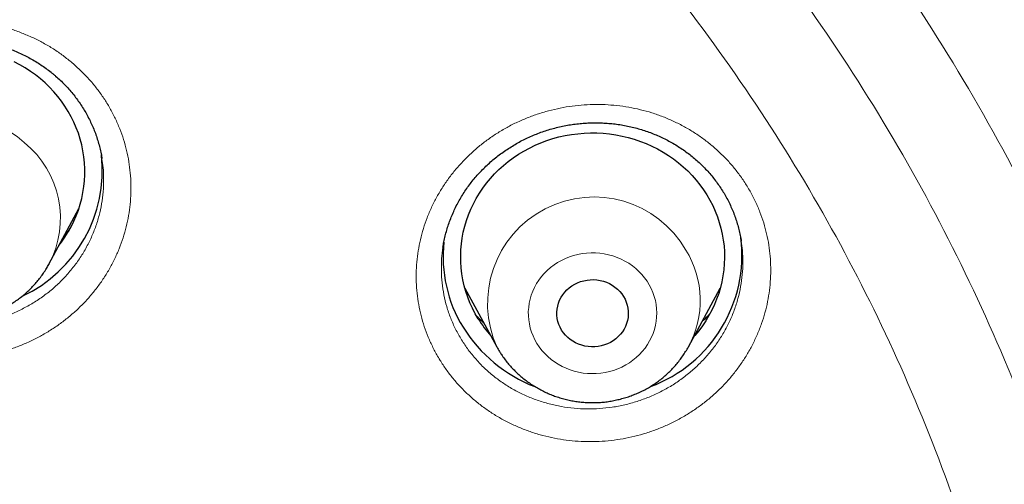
# Model space of a CAD drawing. Header units: millimetres. Extents: x 8 to 436, y 12 to 764.
# Tile 593 of 656: x 242.37 to 253.57, y 716.15 to 721.43. Entities that reach past the tile are written whole.
import ezdxf

# ---------------------------------------------------------------- set-up
doc = ezdxf.new("R2010")
doc.units = ezdxf.units.MM

msp = doc.modelspace()

# ---------------------------------------------------------------- linework, layer by layer
at = {"color": 7, "linetype": 'Continuous', "lineweight": 30}
for p, q in [((243.31, 719.847), (243.309, 719.854)), ((242.707, 718.655), (243.048, 719.287)), ((250.577, 718.915), (250.576, 718.917)), ((242.707, 718.655), (242.706, 718.652)), ((247.436, 718.381), (247.798, 717.716)), ((249.977, 717.716), (250.339, 718.381)), ((247.652, 717.985), (247.613, 718.021))]:
    msp.add_line(p, q, dxfattribs=at)
at = {"color": 252, "linetype": 'Continuous', "lineweight": 0}
for p, q in [((242.936, 719.039), (242.89, 718.994)), ((247.616, 718.017), (247.572, 718.062)), ((247.616, 718.017), (247.613, 718.02)), ((247.652, 717.985), (247.616, 718.017))]:
    msp.add_line(p, q, dxfattribs=at)
at = {"color": 7, "linetype": 'Continuous', "lineweight": 30, "flags": 128}
for points in [[(242.821, 718.867), (242.85, 718.904), (242.889, 718.961), (242.926, 719.02), (242.96, 719.08), (242.99, 719.142), (243.018, 719.205), (243.042, 719.269), (243.063, 719.335), (243.08, 719.401), (243.094, 719.468), (243.104, 719.535), (243.111, 719.603), (243.115, 719.671), (243.115, 719.739), (243.111, 719.807), (243.104, 719.875), (243.094, 719.942), (243.08, 720.009), (243.063, 720.075), (243.042, 720.141), (243.018, 720.205), (242.99, 720.268), (242.96, 720.33), (242.926, 720.39), (242.889, 720.449), (242.85, 720.506), (242.807, 720.561), (242.762, 720.614), (242.714, 720.665), (242.663, 720.714), (242.61, 720.76), (242.555, 720.804), (242.497, 720.845), (242.437, 720.884), (242.376, 720.92), (242.312, 720.953)], [(247.588, 718.032), (247.554, 718.092), (247.522, 718.153), (247.494, 718.216), (247.469, 718.279), (247.447, 718.344), (247.428, 718.41), (247.413, 718.477), (247.402, 718.544), (247.393, 718.612), (247.389, 718.68), (247.388, 718.748), (247.39, 718.816), (247.396, 718.884), (247.405, 718.951), (247.418, 719.019), (247.434, 719.085), (247.454, 719.151), (247.477, 719.215), (247.503, 719.279), (247.532, 719.341), (247.565, 719.402), (247.601, 719.461), (247.639, 719.518), (247.681, 719.574), (247.726, 719.628), (247.773, 719.68), (247.823, 719.729), (247.875, 719.776), (247.929, 719.821), (247.986, 719.863), (248.045, 719.903), (248.106, 719.94), (248.169, 719.974), (248.234, 720.005), (248.3, 720.033), (248.367, 720.059), (248.435, 720.081), (248.505, 720.1), (248.576, 720.115), (248.647, 720.128), (248.719, 720.137), (248.791, 720.143), (248.863, 720.146), (248.936, 720.145), (249.008, 720.142), (249.08, 720.134), (249.152, 720.124), (249.223, 720.11), (249.293, 720.094), (249.362, 720.074), (249.431, 720.05), (249.498, 720.024), (249.563, 719.995), (249.627, 719.963), (249.689, 719.928), (249.75, 719.89), (249.808, 719.85), (249.864, 719.807), (249.918, 719.761), (249.969, 719.713), (250.018, 719.663), (250.065, 719.61), (250.108, 719.556), (250.149, 719.5), (250.187, 719.441), (250.221, 719.382), (250.253, 719.32), (250.281, 719.258), (250.306, 719.194), (250.328, 719.129), (250.347, 719.063), (250.362, 718.996), (250.373, 718.929), (250.382, 718.861), (250.386, 718.793), (250.387, 718.725), (250.385, 718.657), (250.379, 718.589), (250.37, 718.522), (250.357, 718.455), (250.341, 718.388), (250.321, 718.323), (250.298, 718.258), (250.272, 718.195), (250.243, 718.132), (250.21, 718.072), (250.174, 718.012), (250.136, 717.955), (250.094, 717.899), (250.049, 717.845), (250.043, 717.838)], [(248.536, 717.906), (248.518, 717.937), (248.504, 717.97), (248.494, 718.004), (248.486, 718.038), (248.482, 718.074), (248.481, 718.109), (248.484, 718.144), (248.491, 718.179), (248.5, 718.213), (248.513, 718.246), (248.53, 718.278), (248.549, 718.308), (248.571, 718.336), (248.596, 718.363), (248.623, 718.387), (248.653, 718.409), (248.684, 718.428), (248.718, 718.444), (248.752, 718.457), (248.788, 718.467), (248.825, 718.474), (248.862, 718.478), (248.9, 718.479), (248.937, 718.476), (248.974, 718.47), (249.011, 718.461), (249.046, 718.449), (249.08, 718.433), (249.112, 718.415), (249.142, 718.394), (249.17, 718.371), (249.196, 718.345), (249.219, 718.318), (249.239, 718.288), (249.257, 718.257), (249.271, 718.224), (249.281, 718.19), (249.289, 718.156), (249.293, 718.121), (249.294, 718.085), (249.291, 718.05), (249.284, 718.015), (249.275, 717.981), (249.262, 717.948), (249.245, 717.916), (249.226, 717.886), (249.204, 717.858), (249.179, 717.831), (249.152, 717.807), (249.122, 717.785), (249.091, 717.766), (249.057, 717.75), (249.023, 717.737), (248.987, 717.727), (248.95, 717.72), (248.913, 717.716), (248.875, 717.715), (248.838, 717.718), (248.801, 717.724), (248.764, 717.733), (248.729, 717.745), (248.695, 717.761), (248.663, 717.779), (248.633, 717.8), (248.605, 717.823), (248.579, 717.849), (248.556, 717.876), (248.536, 717.906)]]:
    msp.add_lwpolyline(points, dxfattribs=at)
at = {"color": 252, "linetype": 'Continuous', "lineweight": 0, "flags": 128}
msp.add_lwpolyline([(248.255, 717.754), (248.282, 717.714), (248.311, 717.675), (248.344, 717.639), (248.378, 717.605), (248.416, 717.573), (248.455, 717.544), (248.497, 717.517), (248.541, 717.493), (248.586, 717.472), (248.632, 717.454), (248.68, 717.439), (248.729, 717.427), (248.779, 717.418), (248.829, 717.413), (248.879, 717.411), (248.93, 717.412), (248.98, 717.416), (249.029, 717.424), (249.079, 717.435), (249.127, 717.448), (249.174, 717.466), (249.219, 717.486), (249.264, 717.509), (249.306, 717.534), (249.346, 717.563), (249.384, 717.594), (249.42, 717.627), (249.453, 717.663), (249.484, 717.701), (249.512, 717.74), (249.536, 717.782), (249.558, 717.824), (249.576, 717.868), (249.591, 717.914), (249.603, 717.96), (249.612, 718.006), (249.616, 718.054), (249.618, 718.101), (249.616, 718.148), (249.61, 718.195), (249.601, 718.242), (249.589, 718.288), (249.573, 718.333), (249.554, 718.377), (249.532, 718.419), (249.507, 718.461), (249.479, 718.5), (249.448, 718.537), (249.414, 718.573), (249.378, 718.606), (249.34, 718.636), (249.299, 718.664), (249.256, 718.689), (249.212, 718.712), (249.166, 718.732), (249.119, 718.748), (249.07, 718.762), (249.021, 718.772), (248.971, 718.779), (248.921, 718.783), (248.871, 718.783), (248.82, 718.781), (248.77, 718.775), (248.721, 718.765), (248.672, 718.753), (248.625, 718.737), (248.578, 718.719), (248.533, 718.697), (248.49, 718.673), (248.449, 718.646), (248.409, 718.616), (248.372, 718.584), (248.338, 718.549), (248.306, 718.513), (248.277, 718.474), (248.251, 718.433), (248.228, 718.391), (248.208, 718.348), (248.191, 718.303), (248.177, 718.257), (248.167, 718.211), (248.161, 718.164), (248.157, 718.117), (248.158, 718.069), (248.161, 718.022), (248.169, 717.975), (248.179, 717.929), (248.193, 717.883), (248.211, 717.839), (248.231, 717.796), (248.255, 717.754)], dxfattribs=at)
at = {"color": 252, "linetype": 'Continuous', "lineweight": 0}
for centre, radius, start, end in [((241.616, 719.15), 1.2, 47.5158, 204.3939), ((241.734, 719.176), 1.104, 331.8179, 51.127), ((248.902, 718.21), 1.208, 30.0624, 204.5421), ((249.02, 718.24), 1.091, 331.2884, 31.7986)]:
    msp.add_arc(centre, radius, start, end, dxfattribs=at)
at = {"color": 7, "linetype": 'Continuous', "lineweight": 30}
for centre, radius, start, end in [((241.736, 719.719), 1.578, 295.0632, 6.3076), ((248.707, 718.738), 1.519, 173.6374, 211.7627), ((248.997, 718.754), 1.588, 290.1836, 7.2647), ((248.791, 718.772), 1.412, 211.5946, 221.3834), ((248.833, 718.821), 1.67, 211.9245, 248.8634)]:
    msp.add_arc(centre, radius, start, end, dxfattribs=at)
at = {"color": 252, "linetype": 'Continuous', "lineweight": 0}
for points, knots in [([(184.507, 710.808), (184.52, 711.585), (184.549, 713.197), (184.777, 715.636), (185.147, 718.116), (185.668, 720.573), (186.334, 722.999), (187.143, 725.385), (188.094, 727.725), (189.183, 730.012), (190.406, 732.237), (191.761, 734.395), (193.242, 736.478), (194.845, 738.479), (196.564, 740.393), (198.396, 742.213), (200.333, 743.934), (202.37, 745.55), (204.5, 747.057), (206.716, 748.448), (209.012, 749.721), (211.38, 750.871), (213.814, 751.894), (216.304, 752.787), (218.844, 753.548), (221.425, 754.174), (224.04, 754.662), (226.679, 755.012), (229.335, 755.223), (232, 755.293), (234.665, 755.223), (237.321, 755.012), (239.96, 754.662), (242.575, 754.174), (245.156, 753.548), (247.696, 752.787), (250.186, 751.894), (252.62, 750.871), (254.988, 749.721), (257.284, 748.448), (259.5, 747.057), (261.63, 745.55), (263.667, 743.934), (265.604, 742.213), (267.436, 740.393), (269.155, 738.479), (270.758, 736.478), (272.239, 734.395), (273.594, 732.237), (274.817, 730.012), (275.906, 727.725), (276.857, 725.385), (277.666, 722.999), (278.332, 720.573), (278.853, 718.116), (279.223, 715.636), (279.451, 713.197), (279.48, 711.586), (279.493, 710.809)], [0, 0, 0, 0, 0.016668, 0.034569, 0.05247, 0.070372, 0.088273, 0.106174, 0.124075, 0.141977, 0.159878, 0.177779, 0.19568, 0.213582, 0.231483, 0.249384, 0.267286, 0.285187, 0.303088, 0.320989, 0.338891, 0.356792, 0.374693, 0.392594, 0.410496, 0.428397, 0.446298, 0.464199, 0.482101, 0.500002, 0.517903, 0.535804, 0.553706, 0.571607, 0.589508, 0.60741, 0.625311, 0.643212, 0.661113, 0.679015, 0.696916, 0.714817, 0.732718, 0.75062, 0.768521, 0.786422, 0.804323, 0.822225, 0.840126, 0.858027, 0.875928, 0.89383, 0.911731, 0.929632, 0.947534, 0.965435, 0.983336, 1, 1, 1, 1]), ([(186.501, 709.951), (186.52, 710.89), (186.556, 712.762), (186.855, 715.549), (187.335, 718.3), (188.01, 721.014), (188.879, 723.693), (189.936, 726.324), (191.168, 728.887), (192.57, 731.358), (194.135, 733.726), (195.865, 735.991), (197.757, 738.154), (199.805, 740.204), (201.988, 742.129), (204.289, 743.908), (206.7, 745.533), (209.22, 747.004), (211.849, 748.321), (214.577, 749.479), (217.376, 750.472), (220.227, 751.288), (223.116, 751.922), (226.044, 752.375), (229.009, 752.646), (232, 752.735), (234.991, 752.646), (237.957, 752.375), (240.885, 751.922), (243.774, 751.288), (246.624, 750.472), (249.424, 749.478), (252.151, 748.32), (254.781, 747.003), (257.301, 745.532), (259.712, 743.907), (262.013, 742.128), (264.195, 740.204), (266.243, 738.153), (268.136, 735.991), (269.865, 733.725), (271.431, 731.357), (272.832, 728.886), (274.065, 726.324), (275.121, 723.693), (275.99, 721.014), (276.665, 718.299), (277.145, 715.548), (277.444, 712.761), (277.48, 710.89), (277.499, 709.951)], [0, 0, 0, 0, 0.020985, 0.041789, 0.062502, 0.083215, 0.104018, 0.125, 0.145986, 0.166791, 0.187505, 0.208217, 0.229019, 0.25, 0.270986, 0.291791, 0.312505, 0.333217, 0.354019, 0.375, 0.395986, 0.416791, 0.437505, 0.458217, 0.479019, 0.5, 0.520986, 0.541791, 0.562505, 0.583217, 0.604019, 0.625, 0.645986, 0.666791, 0.687505, 0.708217, 0.729019, 0.75, 0.770986, 0.791791, 0.812505, 0.833217, 0.854019, 0.875, 0.895985, 0.916789, 0.937502, 0.958215, 0.979017, 1, 1, 1, 1]), ([(228.539, 686.054), (227.824, 686.163), (226.395, 686.381), (224.299, 686.925), (222.312, 687.604), (220.445, 688.414), (218.701, 689.331), (217.039, 690.374), (215.47, 691.537), (214.002, 692.812), (212.646, 694.191), (211.408, 695.666), (210.298, 697.227), (209.322, 698.866), (208.485, 700.571), (207.793, 702.333), (207.251, 704.141), (206.861, 705.983), (206.626, 707.848), (206.547, 709.724), (206.626, 711.601), (206.861, 713.466), (207.251, 715.308), (207.793, 717.115), (208.485, 718.877), (209.322, 720.583), (210.298, 722.221), (211.408, 723.783), (212.646, 725.257), (214.002, 726.637), (215.47, 727.911), (217.039, 729.074), (218.701, 730.117), (220.445, 731.035), (222.26, 731.821), (224.135, 732.471), (226.058, 732.981), (228.018, 733.347), (230.003, 733.568), (232, 733.642), (233.997, 733.568), (235.982, 733.347), (237.942, 732.981), (239.865, 732.471), (241.74, 731.821), (243.555, 731.035), (245.299, 730.117), (246.961, 729.074), (248.53, 727.911), (249.998, 726.637), (251.354, 725.257), (252.592, 723.783), (253.702, 722.221), (254.678, 720.583), (255.515, 718.877), (256.207, 717.115), (256.749, 715.308), (257.139, 713.466), (257.374, 711.601), (257.453, 709.724), (257.374, 707.848), (257.139, 705.983), (256.749, 704.141), (256.207, 702.333), (255.515, 700.571), (254.678, 698.866), (253.702, 697.227), (252.592, 695.666), (251.354, 694.191), (249.998, 692.812), (248.53, 691.537), (246.961, 690.374), (245.299, 689.331), (243.555, 688.414), (241.69, 687.605), (239.708, 686.928), (237.621, 686.385), (236.197, 686.166), (235.486, 686.057)], [0, 0, 0, 0, 0.014209, 0.028417, 0.042626, 0.055696, 0.068766, 0.081836, 0.094907, 0.107977, 0.121047, 0.134117, 0.147187, 0.160257, 0.173327, 0.186398, 0.199468, 0.212538, 0.225608, 0.238678, 0.251748, 0.264818, 0.277889, 0.290959, 0.304029, 0.317099, 0.330169, 0.343239, 0.356309, 0.36938, 0.38245, 0.39552, 0.40859, 0.42166, 0.43473, 0.447801, 0.460871, 0.473941, 0.487011, 0.500081, 0.513151, 0.526221, 0.539292, 0.552362, 0.565432, 0.578502, 0.591572, 0.604642, 0.617712, 0.630783, 0.643853, 0.656923, 0.669993, 0.683063, 0.696133, 0.709203, 0.722274, 0.735344, 0.748414, 0.761484, 0.774554, 0.787624, 0.800695, 0.813765, 0.826835, 0.839905, 0.852975, 0.866045, 0.879115, 0.892186, 0.905256, 0.918326, 0.931396, 0.944466, 0.957536, 0.971691, 0.985845, 1, 1, 1, 1]), ([(235.401, 687.141), (236.068, 687.246), (237.402, 687.455), (239.359, 687.967), (241.226, 688.606), (242.991, 689.372), (244.65, 690.245), (246.23, 691.237), (247.723, 692.343), (249.119, 693.556), (250.41, 694.867), (251.587, 696.27), (252.643, 697.755), (253.572, 699.314), (254.367, 700.936), (255.025, 702.612), (255.541, 704.331), (255.912, 706.083), (256.136, 707.857), (256.21, 709.642), (256.136, 711.427), (255.912, 713.201), (255.541, 714.953), (255.025, 716.673), (254.367, 718.349), (253.572, 719.971), (252.643, 721.529), (251.587, 723.015), (250.41, 724.418), (249.119, 725.729), (247.723, 726.942), (246.23, 728.048), (244.65, 729.04), (242.991, 729.913), (241.265, 730.661), (239.481, 731.279), (237.652, 731.764), (235.787, 732.113), (233.9, 732.323), (232, 732.393), (230.1, 732.323), (228.213, 732.113), (226.348, 731.764), (224.519, 731.279), (222.735, 730.661), (221.009, 729.913), (219.35, 729.04), (217.769, 728.048), (216.277, 726.942), (214.881, 725.729), (213.59, 724.418), (212.413, 723.015), (211.357, 721.529), (210.428, 719.971), (209.633, 718.349), (208.975, 716.673), (208.459, 714.953), (208.088, 713.201), (207.864, 711.427), (207.79, 709.642), (207.864, 707.857), (208.088, 706.083), (208.459, 704.331), (208.975, 702.612), (209.633, 700.936), (210.428, 699.314), (211.357, 697.755), (212.413, 696.27), (213.59, 694.867), (214.881, 693.556), (216.277, 692.343), (217.769, 691.237), (219.35, 690.245), (221.009, 689.372), (222.774, 688.606), (224.641, 687.967), (226.598, 687.455), (227.933, 687.246), (228.6, 687.141)], [0, 0, 0, 0, 0.013976, 0.027953, 0.041929, 0.055017, 0.068105, 0.081192, 0.09428, 0.107368, 0.120455, 0.133543, 0.146631, 0.159719, 0.172806, 0.185894, 0.198982, 0.212069, 0.225157, 0.238245, 0.251332, 0.26442, 0.277508, 0.290595, 0.303683, 0.316771, 0.329859, 0.342946, 0.356034, 0.369122, 0.382209, 0.395297, 0.408385, 0.421472, 0.43456, 0.447648, 0.460736, 0.473823, 0.486911, 0.499999, 0.513086, 0.526174, 0.539262, 0.552349, 0.565437, 0.578525, 0.591612, 0.6047, 0.617788, 0.630876, 0.643963, 0.657051, 0.670139, 0.683226, 0.696314, 0.709402, 0.722489, 0.735577, 0.748665, 0.761753, 0.77484, 0.787928, 0.801016, 0.814103, 0.827191, 0.840279, 0.853366, 0.866454, 0.879542, 0.892629, 0.905717, 0.918805, 0.931893, 0.94498, 0.958068, 0.972045, 0.986023, 1, 1, 1, 1]), ([(228.635, 687.943), (228.007, 688.044), (226.75, 688.246), (224.906, 688.732), (223.137, 689.34), (221.453, 690.069), (219.861, 690.907), (218.345, 691.859), (216.912, 692.92), (215.573, 694.084), (214.334, 695.343), (213.205, 696.689), (212.192, 698.114), (211.3, 699.61), (210.537, 701.166), (209.905, 702.775), (209.41, 704.424), (209.054, 706.106), (208.84, 707.808), (208.768, 709.521), (208.84, 711.234), (209.054, 712.936), (209.41, 714.617), (209.905, 716.267), (210.537, 717.875), (211.3, 719.432), (212.192, 720.927), (213.205, 722.353), (214.334, 723.699), (215.573, 724.957), (216.912, 726.121), (218.345, 727.182), (219.861, 728.135), (221.453, 728.972), (223.11, 729.69), (224.821, 730.283), (226.577, 730.748), (228.366, 731.083), (230.177, 731.284), (232, 731.352), (233.823, 731.284), (235.634, 731.083), (237.423, 730.748), (239.179, 730.283), (240.89, 729.69), (242.547, 728.972), (244.139, 728.135), (245.655, 727.182), (247.088, 726.121), (248.427, 724.957), (249.666, 723.699), (250.795, 722.353), (251.808, 720.927), (252.7, 719.432), (253.463, 717.875), (254.095, 716.267), (254.59, 714.617), (254.946, 712.936), (255.16, 711.234), (255.232, 709.521), (255.16, 707.808), (254.946, 706.106), (254.59, 704.424), (254.095, 702.775), (253.463, 701.166), (252.7, 699.61), (251.808, 698.114), (250.795, 696.689), (249.666, 695.343), (248.427, 694.084), (247.088, 692.92), (245.655, 691.859), (244.139, 690.907), (242.547, 690.069), (240.861, 689.338), (239.086, 688.73), (237.234, 688.242), (235.972, 688.04), (235.34, 687.939)], [0, 0, 0, 0, 0.013748, 0.027497, 0.041245, 0.05435, 0.067455, 0.080559, 0.093664, 0.106769, 0.119873, 0.132978, 0.146083, 0.159188, 0.172292, 0.185397, 0.198502, 0.211606, 0.224711, 0.237816, 0.250921, 0.264025, 0.27713, 0.290235, 0.30334, 0.316444, 0.329549, 0.342654, 0.355758, 0.368863, 0.381968, 0.395073, 0.408177, 0.421282, 0.434387, 0.447492, 0.460596, 0.473701, 0.486806, 0.49991, 0.513015, 0.52612, 0.539225, 0.552329, 0.565434, 0.578539, 0.591643, 0.604748, 0.617853, 0.630958, 0.644062, 0.657167, 0.670272, 0.683377, 0.696481, 0.709586, 0.722691, 0.735795, 0.7489, 0.762005, 0.77511, 0.788214, 0.801319, 0.814424, 0.827528, 0.840633, 0.853738, 0.866843, 0.879947, 0.893052, 0.906157, 0.919262, 0.932366, 0.945471, 0.958576, 0.972384, 0.986192, 1, 1, 1, 1]), ([(234.281, 688.77), (234.811, 688.832), (235.869, 688.957), (237.434, 689.279), (238.972, 689.699), (240.515, 690.24), (242.052, 690.906), (243.569, 691.704), (245.014, 692.612), (246.379, 693.623), (247.655, 694.732), (248.835, 695.931), (249.911, 697.214), (250.877, 698.572), (251.726, 699.997), (252.454, 701.481), (253.055, 703.013), (253.527, 704.585), (253.866, 706.187), (254.07, 707.809), (254.139, 709.442), (254.07, 711.074), (253.866, 712.696), (253.527, 714.298), (253.055, 715.87), (252.453, 717.402), (251.725, 718.886), (250.876, 720.311), (249.91, 721.669), (248.834, 722.952), (247.654, 724.151), (246.377, 725.26), (245.012, 726.271), (243.567, 727.178), (242.05, 727.976), (240.472, 728.66), (238.841, 729.226), (237.168, 729.669), (235.463, 729.987), (233.737, 730.179), (232, 730.243), (230.263, 730.179), (228.537, 729.987), (226.832, 729.668), (225.159, 729.225), (223.528, 728.66), (221.95, 727.976), (220.433, 727.177), (218.988, 726.27), (217.623, 725.259), (216.347, 724.15), (215.167, 722.95), (214.091, 721.668), (213.125, 720.309), (212.276, 718.884), (211.548, 717.401), (210.946, 715.868), (210.475, 714.296), (210.136, 712.694), (209.931, 711.072), (209.863, 709.44), (209.932, 707.808), (210.136, 706.186), (210.475, 704.584), (210.947, 703.012), (211.549, 701.479), (212.276, 699.996), (213.126, 698.571), (214.092, 697.213), (215.168, 695.93), (216.348, 694.731), (217.624, 693.622), (218.989, 692.611), (220.435, 691.703), (221.951, 690.905), (223.488, 690.239), (225.031, 689.699), (226.568, 689.279), (228.132, 688.957), (229.19, 688.833), (229.719, 688.77)], [0, 0, 0, 0, 0.011909, 0.023818, 0.035727, 0.047636, 0.060561, 0.073486, 0.086411, 0.099336, 0.112261, 0.125186, 0.138111, 0.151036, 0.163961, 0.176886, 0.189811, 0.202736, 0.215661, 0.228587, 0.241512, 0.254437, 0.267362, 0.280287, 0.293212, 0.306137, 0.319062, 0.331987, 0.344912, 0.357837, 0.370762, 0.383687, 0.396612, 0.409537, 0.422462, 0.435388, 0.448313, 0.461238, 0.474163, 0.487088, 0.500013, 0.512938, 0.525863, 0.538788, 0.551713, 0.564638, 0.577563, 0.590488, 0.603413, 0.616338, 0.629263, 0.642189, 0.655114, 0.668039, 0.680964, 0.693889, 0.706814, 0.719739, 0.732664, 0.745589, 0.758514, 0.771439, 0.784364, 0.797289, 0.810214, 0.823139, 0.836065, 0.84899, 0.861915, 0.87484, 0.887765, 0.90069, 0.913615, 0.92654, 0.939465, 0.95239, 0.964293, 0.976195, 0.988098, 1, 1, 1, 1]), ([(242.96, 720.952), (242.993, 720.923), (243.059, 720.865), (243.151, 720.771), (243.237, 720.671), (243.315, 720.566), (243.385, 720.456), (243.447, 720.341), (243.501, 720.223), (243.547, 720.101), (243.584, 719.977), (243.612, 719.851), (243.63, 719.723), (243.64, 719.593), (243.64, 719.464), (243.632, 719.334), (243.614, 719.206), (243.587, 719.079), (243.551, 718.953), (243.507, 718.83), (243.454, 718.71), (243.392, 718.594), (243.323, 718.482), (243.245, 718.374), (243.16, 718.272), (243.069, 718.175), (242.97, 718.084), (242.866, 718), (242.755, 717.922), (242.64, 717.852), (242.52, 717.789), (242.396, 717.734), (242.268, 717.687), (242.138, 717.648), (242.004, 717.618), (241.869, 717.596), (241.734, 717.583), (241.598, 717.579), (241.461, 717.583), (241.326, 717.597), (241.191, 717.618), (241.059, 717.649), (240.93, 717.688), (240.803, 717.735), (240.681, 717.79), (240.562, 717.853), (240.447, 717.925), (240.336, 718.004), (240.23, 718.092), (240.132, 718.186), (240.043, 718.285), (239.961, 718.388), (239.887, 718.496), (239.821, 718.609), (239.764, 718.726), (239.714, 718.846), (239.674, 718.969), (239.642, 719.095), (239.619, 719.222), (239.605, 719.351), (239.601, 719.48), (239.606, 719.61), (239.619, 719.739), (239.642, 719.867), (239.674, 719.993), (239.715, 720.117), (239.764, 720.238), (239.822, 720.357), (239.888, 720.471), (239.962, 720.58), (240.043, 720.685), (240.132, 720.784), (240.228, 720.878), (240.33, 720.965), (240.437, 721.046), (240.551, 721.12), (240.669, 721.186), (240.791, 721.244), (240.918, 721.295), (241.047, 721.337), (241.179, 721.371), (241.313, 721.397), (241.449, 721.413), (241.585, 721.422), (241.721, 721.421), (241.857, 721.412), (241.992, 721.393), (242.125, 721.367), (242.256, 721.332), (242.384, 721.288), (242.508, 721.236), (242.629, 721.177), (242.745, 721.109), (242.856, 721.035), (242.925, 720.979), (242.96, 720.952)], [0, 0, 0, 0, 0.010683, 0.021402, 0.032133, 0.042852, 0.053534, 0.064233, 0.074969, 0.085717, 0.096452, 0.107151, 0.117857, 0.128599, 0.139353, 0.150095, 0.160801, 0.171516, 0.182269, 0.193033, 0.203786, 0.214502, 0.225227, 0.235989, 0.246764, 0.257526, 0.268251, 0.278982, 0.289749, 0.300528, 0.311295, 0.322025, 0.332754, 0.343518, 0.354296, 0.365061, 0.375789, 0.386509, 0.397265, 0.408034, 0.418791, 0.429511, 0.44022, 0.450966, 0.461724, 0.47247, 0.483179, 0.494322, 0.505478, 0.516621, 0.527323, 0.538062, 0.548813, 0.559552, 0.570255, 0.580957, 0.591696, 0.602447, 0.613185, 0.623887, 0.634596, 0.645341, 0.656098, 0.666843, 0.677552, 0.688271, 0.699027, 0.709795, 0.72055, 0.731269, 0.741997, 0.752761, 0.763538, 0.774302, 0.78503, 0.795761, 0.806528, 0.817307, 0.828074, 0.838805, 0.849531, 0.860294, 0.871069, 0.881832, 0.892558, 0.903274, 0.914028, 0.924793, 0.935546, 0.946263, 0.956986, 0.967745, 0.978518, 0.989277, 1, 1, 1, 1]), ([(247.152, 717.565), (247.152, 717.565), (247.129, 717.603), (247.086, 717.679), (247.031, 717.795), (246.983, 717.916), (246.945, 718.039), (246.915, 718.164), (246.895, 718.291), (246.883, 718.42), (246.881, 718.549), (246.888, 718.678), (246.904, 718.806), (246.929, 718.933), (246.963, 719.059), (247.005, 719.182), (247.056, 719.303), (247.116, 719.42), (247.184, 719.533), (247.259, 719.642), (247.343, 719.746), (247.433, 719.844), (247.529, 719.937), (247.632, 720.023), (247.741, 720.103), (247.855, 720.175), (247.974, 720.241), (248.097, 720.298), (248.224, 720.348), (248.354, 720.389), (248.487, 720.422), (248.621, 720.447), (248.757, 720.463), (248.893, 720.47), (249.029, 720.468), (249.165, 720.458), (249.299, 720.439), (249.432, 720.411), (249.562, 720.375), (249.689, 720.33), (249.812, 720.278), (249.932, 720.217), (250.046, 720.149), (250.155, 720.074), (250.259, 719.992), (250.356, 719.903), (250.447, 719.808), (250.531, 719.707), (250.609, 719.598), (250.68, 719.483), (250.741, 719.366), (250.792, 719.245), (250.834, 719.123), (250.868, 718.999), (250.893, 718.872), (250.908, 718.744), (250.914, 718.615), (250.912, 718.486), (250.9, 718.357), (250.879, 718.229), (250.849, 718.103), (250.81, 717.979), (250.762, 717.857), (250.706, 717.738), (250.642, 717.623), (250.57, 717.513), (250.491, 717.407), (250.403, 717.306), (250.309, 717.21), (250.209, 717.121), (250.103, 717.039), (249.991, 716.963), (249.874, 716.894), (249.752, 716.833), (249.627, 716.78), (249.499, 716.735), (249.367, 716.698), (249.234, 716.67), (249.098, 716.651), (248.962, 716.639), (248.826, 716.637), (248.69, 716.644), (248.555, 716.659), (248.422, 716.683), (248.29, 716.715), (248.162, 716.756), (248.037, 716.805), (247.916, 716.862), (247.799, 716.927), (247.687, 716.999), (247.581, 717.078), (247.482, 717.164), (247.388, 717.255), (247.302, 717.353), (247.222, 717.456), (247.176, 717.528), (247.152, 717.565)], [0, 0, 0, 0, 0.0001892, 0.0108763, 0.0215998, 0.0323358, 0.0430594, 0.0537464, 0.0644331, 0.0751561, 0.0858916, 0.0966147, 0.1073014, 0.1179998, 0.1287345, 0.1394817, 0.1502165, 0.1609149, 0.1716319, 0.1823854, 0.1931514, 0.2039049, 0.214622, 0.2253566, 0.2361278, 0.2469114, 0.2576826, 0.2684172, 0.2791605, 0.2899406, 0.300733, 0.311513, 0.3222563, 0.3329956, 0.3437717, 0.3545602, 0.3653363, 0.3760755, 0.3867998, 0.397561, 0.4083345, 0.4190955, 0.4298198, 0.4405248, 0.4512664, 0.4620205, 0.4727621, 0.4834671, 0.4945913, 0.5057292, 0.5168535, 0.5275462, 0.5382754, 0.5490171, 0.5597463, 0.5704391, 0.5811313, 0.5918599, 0.602601, 0.6133297, 0.624022, 0.6347257, 0.6454659, 0.6562185, 0.6669588, 0.6776626, 0.6883857, 0.6991453, 0.7099173, 0.7206769, 0.7314, 0.7421386, 0.7529138, 0.7637014, 0.7744766, 0.7852152, 0.7959586, 0.8067388, 0.8175315, 0.8283116, 0.839055, 0.8497906, 0.860563, 0.8713478, 0.88212, 0.8928555, 0.9035738, 0.914329, 0.9250965, 0.9358515, 0.9465698, 0.9572316, 0.9679297, 0.9786401, 0.9893382, 1, 1, 1, 1]), ([(239.914, 719.804), (239.911, 719.781), (239.899, 719.712), (239.893, 719.596), (239.896, 719.458), (239.912, 719.321), (239.94, 719.186), (239.98, 719.053), (240.031, 718.925), (240.094, 718.801), (240.167, 718.683), (240.251, 718.571), (240.339, 718.472), (240.429, 718.386), (240.519, 718.311), (240.621, 718.237), (240.736, 718.168), (240.864, 718.104), (240.997, 718.051), (241.134, 718.008), (241.275, 717.977), (241.419, 717.958), (241.563, 717.949), (241.709, 717.953), (241.853, 717.968), (241.996, 717.995), (242.136, 718.034), (242.272, 718.083), (242.403, 718.143), (242.529, 718.213), (242.649, 718.293), (242.761, 718.382), (242.865, 718.48), (242.959, 718.586), (243.045, 718.699), (243.12, 718.818), (243.184, 718.943), (243.237, 719.072), (243.279, 719.205), (243.308, 719.34), (243.326, 719.478), (243.331, 719.616), (243.326, 719.739), (243.315, 719.816), (243.31, 719.847)], [0, 0, 0, 0, 0.012579, 0.037187, 0.061706, 0.086211, 0.110803, 0.135395, 0.159899, 0.184404, 0.208995, 0.233587, 0.258091, 0.278493, 0.29892, 0.319322, 0.343841, 0.368449, 0.393057, 0.417576, 0.442122, 0.466755, 0.491388, 0.515933, 0.540498, 0.56515, 0.589803, 0.614368, 0.638937, 0.663594, 0.688251, 0.71282, 0.737376, 0.762019, 0.786662, 0.811218, 0.835747, 0.860363, 0.884979, 0.909508, 0.934007, 0.958594, 0.983181, 1, 1, 1, 1]), ([(247.398, 717.795), (247.423, 717.756), (247.473, 717.68), (247.561, 717.572), (247.657, 717.472), (247.762, 717.381), (247.876, 717.298), (247.997, 717.224), (248.124, 717.161), (248.256, 717.108), (248.394, 717.066), (248.534, 717.035), (248.677, 717.016), (248.822, 717.008), (248.967, 717.012), (249.111, 717.028), (249.254, 717.055), (249.394, 717.094), (249.53, 717.143), (249.662, 717.204), (249.788, 717.274), (249.908, 717.354), (250.02, 717.444), (250.124, 717.542), (250.22, 717.647), (250.305, 717.76), (250.381, 717.879), (250.446, 718.003), (250.5, 718.132), (250.542, 718.264), (250.573, 718.399), (250.591, 718.536), (250.598, 718.673), (250.594, 718.8), (250.582, 718.88), (250.577, 718.915)], [0, 0, 0, 0, 0.030315, 0.060737, 0.09116, 0.121474, 0.151952, 0.182539, 0.213126, 0.243604, 0.274134, 0.304773, 0.335413, 0.365943, 0.396497, 0.42716, 0.457823, 0.488378, 0.518915, 0.549561, 0.580208, 0.610745, 0.641232, 0.671827, 0.702421, 0.732908, 0.763329, 0.793858, 0.824387, 0.854808, 0.885186, 0.915671, 0.946157, 0.976534, 1, 1, 1, 1]), ([(247.187, 718.846), (247.181, 718.803), (247.169, 718.714), (247.167, 718.578), (247.175, 718.441), (247.195, 718.305), (247.228, 718.172), (247.273, 718.041), (247.328, 717.915), (247.375, 717.835), (247.398, 717.795)], [0, 0, 0, 0, 0.119547, 0.245268, 0.370988, 0.496261, 0.621969, 0.748131, 0.874292, 1, 1, 1, 1]), ([(250.213, 718.079), (250.212, 718.079), (250.188, 718.053), (250.161, 718.029), (250.135, 718.007)], [0, 0, 0, 0, 0.030656, 1, 1, 1, 1])]:
    msp.add_open_spline(points, degree=3, knots=knots, dxfattribs=at)
at = {"color": 7, "linetype": 'Continuous', "lineweight": 30}
for points, knots in [([(228.82, 667.839), (227.618, 667.945), (225.213, 668.158), (221.655, 668.822), (218.163, 669.733), (214.788, 670.9), (211.549, 672.303), (208.463, 673.927), (205.522, 675.774), (202.745, 677.831), (200.147, 680.088), (197.747, 682.528), (195.557, 685.138), (193.592, 687.902), (191.863, 690.802), (190.383, 693.82), (189.158, 696.939), (188.198, 700.138), (187.508, 703.397), (187.093, 706.698), (186.954, 710.019), (187.093, 713.34), (187.508, 716.641), (188.198, 719.901), (189.158, 723.1), (190.383, 726.218), (191.863, 729.236), (193.592, 732.136), (195.557, 734.9), (197.747, 737.51), (200.147, 739.951), (202.745, 742.207), (205.522, 744.265), (208.463, 746.111), (211.549, 747.735), (214.762, 749.127), (218.08, 750.277), (221.484, 751.179), (224.953, 751.828), (228.466, 752.218), (232, 752.349), (235.534, 752.218), (239.047, 751.828), (242.516, 751.179), (245.92, 750.277), (249.238, 749.127), (252.451, 747.735), (255.537, 746.111), (258.478, 744.265), (261.255, 742.207), (263.853, 739.951), (266.253, 737.51), (268.443, 734.9), (270.408, 732.136), (272.137, 729.236), (273.617, 726.218), (274.842, 723.1), (275.802, 719.901), (276.492, 716.641), (276.907, 713.34), (277.046, 710.019), (276.907, 706.698), (276.492, 703.397), (275.802, 700.138), (274.842, 696.939), (273.617, 693.82), (272.137, 690.802), (270.408, 687.902), (268.443, 685.138), (266.253, 682.528), (263.853, 680.088), (261.255, 677.831), (258.478, 675.774), (255.537, 673.927), (252.451, 672.303), (249.212, 670.9), (245.837, 669.733), (242.345, 668.822), (238.787, 668.158), (236.382, 667.945), (235.18, 667.839)], [0, 0, 0, 0, 0.013106, 0.026212, 0.039318, 0.052424, 0.065212, 0.078, 0.090788, 0.103576, 0.116364, 0.129151, 0.141939, 0.154727, 0.167515, 0.180303, 0.193091, 0.205879, 0.218667, 0.231454, 0.244242, 0.25703, 0.269818, 0.282606, 0.295394, 0.308182, 0.32097, 0.333758, 0.346545, 0.359333, 0.372121, 0.384909, 0.397697, 0.410485, 0.423273, 0.436061, 0.448848, 0.461636, 0.474424, 0.487212, 0.5, 0.512788, 0.525576, 0.538364, 0.551152, 0.563939, 0.576727, 0.589515, 0.602303, 0.615091, 0.627879, 0.640667, 0.653455, 0.666242, 0.67903, 0.691818, 0.704606, 0.717394, 0.730182, 0.74297, 0.755758, 0.768546, 0.781333, 0.794121, 0.806909, 0.819697, 0.832485, 0.845273, 0.858061, 0.870849, 0.883636, 0.896424, 0.909212, 0.922, 0.934788, 0.947576, 0.960682, 0.973788, 0.986894, 1, 1, 1, 1]), ([(239.913, 719.804), (239.914, 719.812), (239.919, 719.843), (239.929, 719.896), (239.945, 719.964), (239.964, 720.03), (239.986, 720.096), (240.011, 720.161), (240.039, 720.225), (240.07, 720.288), (240.104, 720.349), (240.14, 720.41), (240.179, 720.469), (240.221, 720.526), (240.265, 720.582), (240.311, 720.635), (240.36, 720.686), (240.41, 720.736), (240.464, 720.783), (240.519, 720.829), (240.576, 720.872), (240.636, 720.914), (240.697, 720.953), (240.76, 720.989), (240.823, 721.022), (240.888, 721.053), (240.955, 721.081), (241.022, 721.107), (241.091, 721.13), (241.161, 721.15), (241.232, 721.168), (241.304, 721.183), (241.376, 721.194), (241.449, 721.203), (241.521, 721.209), (241.593, 721.212), (241.666, 721.212), (241.738, 721.21), (241.811, 721.204), (241.883, 721.195), (241.955, 721.184), (242.027, 721.17), (242.097, 721.153), (242.166, 721.133), (242.234, 721.11), (242.301, 721.085), (242.367, 721.057), (242.432, 721.026), (242.495, 720.993), (242.557, 720.957), (242.617, 720.919), (242.675, 720.878), (242.721, 720.843), (242.748, 720.821), (242.757, 720.813)], [0, 0, 0, 0, 0.0069562, 0.0268122, 0.0466769, 0.0665534, 0.086444, 0.1062832, 0.1260079, 0.1457809, 0.1656123, 0.1854763, 0.205345, 0.2251816, 0.2449582, 0.2646477, 0.2842443, 0.3037933, 0.3234155, 0.3431439, 0.3629378, 0.3827543, 0.4025403, 0.4222465, 0.4418305, 0.4612766, 0.4807082, 0.5002288, 0.5198672, 0.539583, 0.5593342, 0.5790723, 0.598745, 0.6183108, 0.6377384, 0.6571421, 0.6766532, 0.6962445, 0.7158924, 0.7355723, 0.755259, 0.7749196, 0.7945308, 0.8140709, 0.8335686, 0.8531958, 0.8727974, 0.8923963, 0.9120035, 0.9316277, 0.951279, 0.9709693, 0.9907106, 1, 1, 1, 1]), ([(242.757, 720.813), (242.766, 720.806), (242.792, 720.784), (242.836, 720.744), (242.886, 720.695), (242.933, 720.644), (242.979, 720.591), (243.021, 720.536), (243.062, 720.479), (243.099, 720.421), (243.135, 720.361), (243.167, 720.3), (243.196, 720.237), (243.223, 720.174), (243.247, 720.109), (243.268, 720.043), (243.286, 719.976), (243.3, 719.913), (243.307, 719.872), (243.31, 719.854)], [0, 0, 0, 0, 0.029838, 0.090894, 0.151862, 0.212836, 0.273852, 0.334931, 0.396105, 0.457404, 0.518857, 0.580433, 0.641556, 0.702824, 0.764351, 0.826066, 0.88789, 0.949744, 1, 1, 1, 1]), ([(247.187, 718.846), (247.19, 718.866), (247.197, 718.909), (247.212, 718.975), (247.229, 719.041), (247.25, 719.107), (247.274, 719.172), (247.301, 719.236), (247.33, 719.3), (247.363, 719.363), (247.398, 719.424), (247.436, 719.484), (247.477, 719.542), (247.519, 719.598), (247.565, 719.652), (247.612, 719.704), (247.662, 719.755), (247.714, 719.804), (247.769, 719.851), (247.826, 719.896), (247.884, 719.938), (247.945, 719.978), (248.006, 720.016), (248.069, 720.051), (248.133, 720.083), (248.199, 720.113), (248.267, 720.14), (248.335, 720.165), (248.405, 720.187), (248.476, 720.206), (248.547, 720.223), (248.619, 720.236), (248.69, 720.247), (248.763, 720.254), (248.835, 720.259), (248.908, 720.261), (248.981, 720.26), (249.053, 720.256), (249.125, 720.25), (249.197, 720.24), (249.269, 720.227), (249.339, 720.212), (249.409, 720.194), (249.478, 720.173), (249.545, 720.149), (249.611, 720.123), (249.676, 720.094), (249.74, 720.062), (249.802, 720.028), (249.863, 719.991), (249.921, 719.952), (249.978, 719.911), (250.033, 719.867), (250.086, 719.821), (250.137, 719.773), (250.185, 719.723), (250.231, 719.671), (250.275, 719.617), (250.316, 719.561), (250.355, 719.503), (250.391, 719.445), (250.424, 719.384), (250.454, 719.323), (250.482, 719.26), (250.507, 719.196), (250.528, 719.131), (250.547, 719.065), (250.563, 718.998), (250.573, 718.949), (250.577, 718.922), (250.577, 718.917)], [0, 0, 0, 0, 0.0134874, 0.0284977, 0.0434397, 0.0583409, 0.0732129, 0.0881785, 0.1032086, 0.1182726, 0.1333374, 0.1483605, 0.1633096, 0.1781539, 0.1929369, 0.207708, 0.2225806, 0.2375274, 0.2525175, 0.2675182, 0.2824876, 0.2973912, 0.3121978, 0.3269239, 0.3416516, 0.3564739, 0.371349, 0.3862576, 0.4011791, 0.4160889, 0.4309644, 0.4457868, 0.4605573, 0.4753091, 0.4901374, 0.5049597, 0.5197809, 0.5346063, 0.5494407, 0.5642885, 0.579156, 0.5940498, 0.6089106, 0.623726, 0.638534, 0.6533426, 0.6681597, 0.6829902, 0.6978414, 0.7127207, 0.7276351, 0.7425569, 0.757415, 0.7723036, 0.7872174, 0.8021526, 0.8171047, 0.8320696, 0.8470431, 0.8620207, 0.8769926, 0.8919371, 0.9069055, 0.9218992, 0.9369139, 0.9519447, 0.9669862, 0.9820326, 0.9970777, 1, 1, 1, 1]), ([(242.935, 719.037), (242.922, 719.023), (242.907, 719.008), (242.891, 718.993), (242.888, 718.991)], [0, 0, 0, 0, 0.869594, 1, 1, 1, 1]), ([(240.811, 718.304), (240.822, 718.296), (240.848, 718.274), (240.892, 718.242), (240.943, 718.208), (240.996, 718.176), (241.051, 718.147), (241.107, 718.121), (241.164, 718.098), (241.223, 718.077), (241.282, 718.06), (241.342, 718.045), (241.403, 718.033), (241.465, 718.024), (241.527, 718.018), (241.589, 718.016), (241.652, 718.016), (241.714, 718.019), (241.776, 718.026), (241.838, 718.035), (241.899, 718.047), (241.959, 718.063), (242.019, 718.081), (242.077, 718.102), (242.134, 718.126), (242.19, 718.153), (242.245, 718.182), (242.297, 718.214), (242.349, 718.249), (242.398, 718.286), (242.445, 718.325), (242.49, 718.367), (242.533, 718.411), (242.573, 718.456), (242.611, 718.504), (242.646, 718.554), (242.678, 718.603), (242.697, 718.636), (242.706, 718.652)], [0, 0, 0, 0, 0.018938, 0.0469, 0.074881, 0.102892, 0.130932, 0.158999, 0.187092, 0.215208, 0.243347, 0.271506, 0.299682, 0.327875, 0.35608, 0.384297, 0.412522, 0.440754, 0.468988, 0.497223, 0.525456, 0.553685, 0.581906, 0.610117, 0.638315, 0.666499, 0.694664, 0.72281, 0.750932, 0.77903, 0.807101, 0.835143, 0.863155, 0.891135, 0.919083, 0.946997, 0.974878, 1, 1, 1, 1]), ([(250.214, 718.082), (250.211, 718.078), (250.19, 718.056), (250.163, 718.031), (250.14, 718.011), (250.135, 718.007)], [0, 0, 0, 0, 0.154367, 0.828178, 1, 1, 1, 1]), ([(247.613, 718.021), (247.612, 718.021), (247.598, 718.034), (247.585, 718.047), (247.573, 718.061)], [0, 0, 0, 0, 0.04519, 1, 1, 1, 1]), ([(247.798, 717.716), (247.801, 717.711), (247.811, 717.692), (247.822, 717.675), (247.829, 717.663)], [0, 0, 0, 0, 0.31903, 1, 1, 1, 1]), ([(247.829, 717.663), (247.836, 717.651), (247.854, 717.623), (247.886, 717.578), (247.923, 717.53), (247.963, 717.485), (248.005, 717.441), (248.049, 717.399), (248.095, 717.359), (248.144, 717.322), (248.194, 717.287), (248.247, 717.255), (248.3, 717.225), (248.356, 717.197), (248.413, 717.173), (248.47, 717.151), (248.53, 717.132), (248.59, 717.116), (248.65, 717.103), (248.712, 717.093), (248.774, 717.086), (248.836, 717.082), (248.898, 717.081), (248.961, 717.083), (249.023, 717.088), (249.084, 717.096), (249.146, 717.108), (249.206, 717.122), (249.266, 717.139), (249.325, 717.159), (249.383, 717.181), (249.44, 717.207), (249.495, 717.235), (249.548, 717.266), (249.6, 717.3), (249.65, 717.336), (249.698, 717.374), (249.744, 717.415), (249.787, 717.458), (249.829, 717.503), (249.868, 717.55), (249.904, 717.599), (249.938, 717.649), (249.962, 717.688), (249.974, 717.711), (249.977, 717.716)], [0, 0, 0, 0, 0.016262, 0.039835, 0.063423, 0.087036, 0.110676, 0.134343, 0.158037, 0.181758, 0.205505, 0.229278, 0.253076, 0.276897, 0.300741, 0.324606, 0.34849, 0.372393, 0.39631, 0.420243, 0.444187, 0.468141, 0.492104, 0.516073, 0.540045, 0.564019, 0.587992, 0.611962, 0.635926, 0.659883, 0.683831, 0.707766, 0.731687, 0.755592, 0.779479, 0.803345, 0.827189, 0.851009, 0.874804, 0.898572, 0.922313, 0.946026, 0.969711, 0.993367, 1, 1, 1, 1])]:
    msp.add_open_spline(points, degree=3, knots=knots, dxfattribs=at)

doc.saveas('drawing.dxf')
